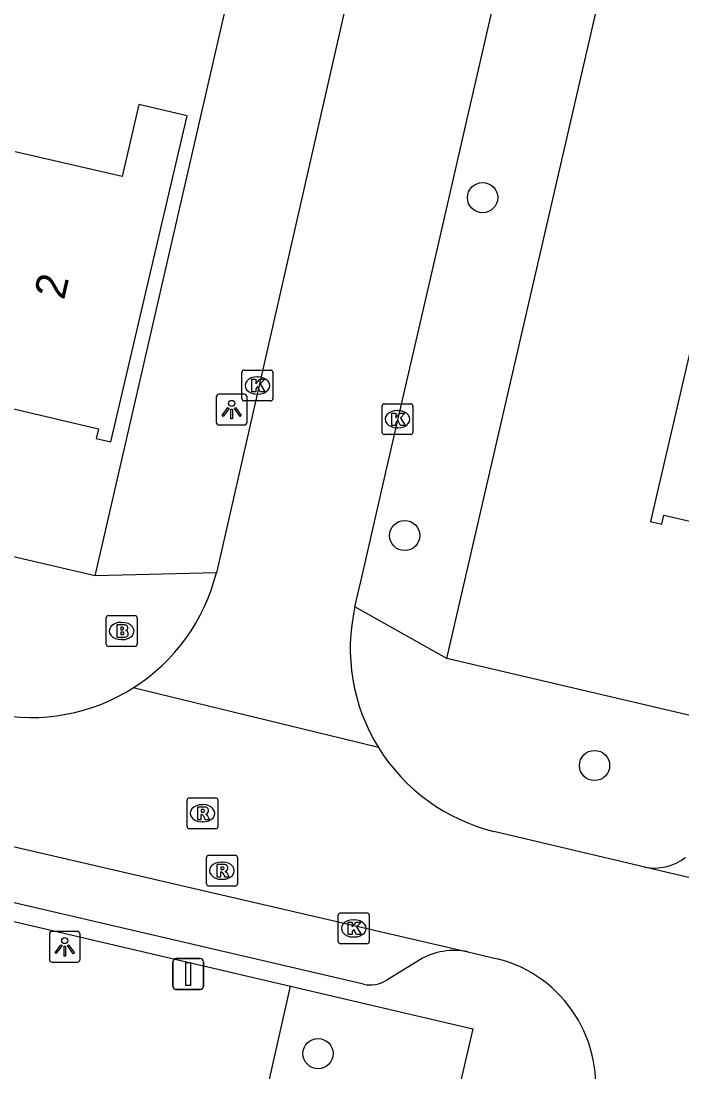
# Model space of a CAD drawing. Extents: x 163686 to 164493, y 382719 to 383870.
# Drawn here: x 163892.2 to 163913.6, y 383333.93 to 383367.98 of the extents above; entities that cross this region are included whole.
import ezdxf

# ---------------------------------------------------------------- set-up
doc = ezdxf.new("R2010")
doc.units = 0
for name, color, linetype in [('IMGEO_Boom', 7, 'Continuous'), ('IMGEO_Brandkraan', 7, 'Continuous'), ('IMGEO_Groenvoorziening', 7, 'Continuous'), ('IMGEO_Kolk', 7, 'Continuous'), ('IMGEO_Lichtpunt', 7, 'Continuous'), ('IMGEO_Pand', 7, 'Continuous'), ('IMGEO_Pand_nummerreeks', 7, 'Continuous'), ('IMGEO_Rijbaan_lokaal_open', 7, 'Continuous'), ('IMGEO_Rioolput', 7, 'Continuous'), ('IMGEO_Verkeersbordpaal', 7, 'Continuous'), ('IMGEO_Voetpad_open', 7, 'Continuous')]:
    doc.layers.add(name, color=color, linetype=linetype)

msp = doc.modelspace()

# ---------------------------------------------------------------- linework, layer by layer
at = {"layer": 'IMGEO_Boom'}
for centre in [(163907.144, 383362.255), (163904.622, 383351.31), (163910.77, 383343.861), (163901.817, 383334.529)]:
    msp.add_circle(centre, 0.489, dxfattribs=at)
at = {"layer": 'IMGEO_Brandkraan'}
for p, q in [((163894.955, 383347.792), (163894.955, 383348.644)), ((163895.03, 383348.718), (163895.882, 383348.718)), ((163895.956, 383348.644), (163895.956, 383347.792)), ((163895.443, 383348.498), (163895.468, 383348.498)), ((163895.466, 383347.938), (163895.441, 383347.938)), ((163895.882, 383347.718), (163895.03, 383347.718))]:
    msp.add_line(p, q, dxfattribs=at)
for points in [[(163894.955, 383347.792), (163894.955, 383348.644)], [(163895.03, 383348.718), (163895.882, 383348.718)], [(163895.956, 383348.644), (163895.956, 383347.792)], [(163895.303, 383348.418), (163895.303, 383348.018), (163895.516, 383348.018)], [(163895.534, 383348.418), (163895.303, 383348.418)], [(163895.482, 383348.337), (163895.428, 383348.337), (163895.428, 383348.261)], [(163895.428, 383348.261), (163895.481, 383348.261)], [(163895.49, 383348.185), (163895.428, 383348.185), (163895.428, 383348.104)], [(163895.428, 383348.104), (163895.49, 383348.104)], [(163895.882, 383347.718), (163895.03, 383347.718)]]:
    msp.add_lwpolyline(points, dxfattribs=at)
for centre, radius, start, end in [((163895.032, 383348.642), 0.0765, 91.552, 178.448), ((163895.032, 383348.642), 0.0765, 91.552, 178.448), ((163895.88, 383348.642), 0.0765, 1.552, 88.448), ((163895.88, 383348.642), 0.0765, 1.552, 88.448), ((163895.483, 383348.299), 0.0379, 267.8285, 90.9355), ((163895.538, 383348.273), 0.145, 59.4692, 91.5367), ((163895.563, 383348.32), 0.0922, 285.5137, 58.1501), ((163895.568, 383348.128), 0.105, 301.3115, 78.989), ((163895.491, 383348.144), 0.0404, 269.8759, 90.5077), ((163895.522, 383348.269), 0.251, 268.6676, 293.5347), ((163895.032, 383347.794), 0.0765, 181.552, 268.448), ((163895.032, 383347.794), 0.0765, 181.552, 268.448), ((163895.88, 383347.794), 0.0765, 271.552, 358.448), ((163895.88, 383347.794), 0.0765, 271.552, 358.448)]:
    msp.add_arc(centre, radius, start, end, dxfattribs=at)
for centre, major_axis, ratio, start_param, end_param in [((163895.442, 383348.218), (-0.387, 0.002), 0.722429, 4.712389, 7.853982), ((163895.467, 383348.218), (-0.39, 0.002), 0.717154, 1.570796, 4.712389)]:
    msp.add_ellipse(centre, major_axis=major_axis, ratio=ratio, start_param=start_param, end_param=end_param, dxfattribs=at)
at = {"layer": 'IMGEO_Groenvoorziening'}
msp.add_lwpolyline([(163898.763, 383327.134), (163900.929, 383336.712)], dxfattribs=at)
at = {"layer": 'IMGEO_Kolk'}
for p, q in [((163899.352, 383355.744), (163899.352, 383356.596)), ((163899.427, 383356.67), (163900.279, 383356.67)), ((163899.84, 383356.45), (163899.865, 383356.45)), ((163900.353, 383356.596), (163900.353, 383355.744)), ((163899.863, 383355.89), (163899.838, 383355.89)), ((163900.279, 383355.67), (163899.427, 383355.67)), ((163903.889, 383354.652), (163903.889, 383355.504)), ((163903.964, 383355.578), (163904.816, 383355.578)), ((163904.377, 383355.358), (163904.402, 383355.358)), ((163904.89, 383355.504), (163904.89, 383354.652)), ((163904.4, 383354.798), (163904.375, 383354.798)), ((163904.816, 383354.578), (163903.964, 383354.578)), ((163902.472, 383338.16), (163902.472, 383339.012)), ((163902.547, 383339.086), (163903.399, 383339.086)), ((163903.473, 383339.012), (163903.473, 383338.16)), ((163902.96, 383338.866), (163902.985, 383338.866)), ((163903.399, 383338.086), (163902.547, 383338.086)), ((163902.983, 383338.306), (163902.958, 383338.306))]:
    msp.add_line(p, q, dxfattribs=at)
for points in [[(163899.352, 383355.744), (163899.352, 383356.596)], [(163899.427, 383356.67), (163900.279, 383356.67)], [(163899.673, 383356.37), (163899.796, 383356.37), (163899.796, 383356.219), (163899.926, 383356.37), (163900.09, 383356.37), (163899.944, 383356.219), (163900.097, 383355.97), (163899.945, 383355.97), (163899.86, 383356.134), (163899.796, 383356.067), (163899.796, 383355.97), (163899.673, 383355.97), (163899.673, 383356.37)], [(163900.353, 383356.596), (163900.353, 383355.744)], [(163900.279, 383355.67), (163899.427, 383355.67)], [(163903.889, 383354.652), (163903.889, 383355.504)], [(163903.964, 383355.578), (163904.816, 383355.578)], [(163904.89, 383355.504), (163904.89, 383354.652)], [(163904.21, 383355.278), (163904.333, 383355.278), (163904.333, 383355.127), (163904.463, 383355.278), (163904.627, 383355.278), (163904.481, 383355.127), (163904.634, 383354.878), (163904.482, 383354.878), (163904.397, 383355.042), (163904.333, 383354.975), (163904.333, 383354.878), (163904.21, 383354.878), (163904.21, 383355.278)], [(163904.816, 383354.578), (163903.964, 383354.578)], [(163902.472, 383338.16), (163902.472, 383339.012)], [(163902.547, 383339.086), (163903.399, 383339.086)], [(163903.473, 383339.012), (163903.473, 383338.16)], [(163902.793, 383338.786), (163902.916, 383338.786), (163902.916, 383338.635), (163903.046, 383338.786), (163903.21, 383338.786), (163903.064, 383338.635), (163903.217, 383338.386), (163903.065, 383338.386), (163902.98, 383338.55), (163902.916, 383338.483), (163902.916, 383338.386), (163902.793, 383338.386), (163902.793, 383338.786)], [(163903.399, 383338.086), (163902.547, 383338.086)]]:
    msp.add_lwpolyline(points, dxfattribs=at)
for centre, start, end in [((163899.429, 383356.594), 91.552, 178.448), ((163899.429, 383356.594), 91.552, 178.448), ((163900.277, 383356.594), 1.552, 88.448), ((163900.277, 383356.594), 1.552, 88.448), ((163899.429, 383355.746), 181.552, 268.448), ((163899.429, 383355.746), 181.552, 268.448), ((163900.277, 383355.746), 271.552, 358.448), ((163900.277, 383355.746), 271.552, 358.448), ((163903.966, 383355.502), 91.552, 178.448), ((163903.966, 383355.502), 91.552, 178.448), ((163904.814, 383355.502), 1.552, 88.448), ((163904.814, 383355.502), 1.552, 88.448), ((163903.966, 383354.654), 181.552, 268.448), ((163903.966, 383354.654), 181.552, 268.448), ((163904.814, 383354.654), 271.552, 358.448), ((163904.814, 383354.654), 271.552, 358.448), ((163902.549, 383339.01), 91.552, 178.448), ((163902.549, 383339.01), 91.552, 178.448), ((163903.397, 383339.01), 1.552, 88.448), ((163903.397, 383339.01), 1.552, 88.448), ((163902.549, 383338.162), 181.552, 268.448), ((163902.549, 383338.162), 181.552, 268.448), ((163903.397, 383338.162), 271.552, 358.448), ((163903.397, 383338.162), 271.552, 358.448)]:
    msp.add_arc(centre, 0.0765, start, end, dxfattribs=at)
for centre, major_axis, ratio, start_param, end_param in [((163899.839, 383356.17), (-0.387, 0.002), 0.722429, 4.712389, 7.853982), ((163899.864, 383356.17), (-0.39, 0.002), 0.717154, 1.570796, 4.712389), ((163904.376, 383355.078), (-0.387, 0.002), 0.722429, 4.712389, 7.853982), ((163904.401, 383355.078), (-0.39, 0.002), 0.717154, 1.570796, 4.712389), ((163902.959, 383338.586), (-0.387, 0.002), 0.722429, 4.712389, 7.853982), ((163902.984, 383338.586), (-0.39, 0.002), 0.717154, 1.570796, 4.712389)]:
    msp.add_ellipse(centre, major_axis=major_axis, ratio=ratio, start_param=start_param, end_param=end_param, dxfattribs=at)
at = {"layer": 'IMGEO_Lichtpunt'}
for p, q in [((163898.52, 383355.792), (163898.52, 383354.985)), ((163898.52, 383355.792), (163898.52, 383354.985)), ((163899.422, 383355.887), (163898.614, 383355.887)), ((163899.422, 383355.887), (163898.614, 383355.887)), ((163899.516, 383354.985), (163899.516, 383355.792)), ((163899.516, 383354.985), (163899.516, 383355.792)), ((163898.614, 383354.891), (163899.422, 383354.891)), ((163898.614, 383354.891), (163899.422, 383354.891)), ((163893.115, 383338.393), (163893.115, 383337.586)), ((163893.115, 383338.393), (163893.115, 383337.586)), ((163894.017, 383338.488), (163893.209, 383338.488)), ((163894.017, 383338.488), (163893.209, 383338.488)), ((163894.111, 383337.586), (163894.111, 383338.393)), ((163894.111, 383337.586), (163894.111, 383338.393)), ((163893.209, 383337.492), (163894.017, 383337.492)), ((163893.209, 383337.492), (163894.017, 383337.492))]:
    msp.add_line(p, q, dxfattribs=at)
for points in [[(163898.894, 383355.456), (163898.933, 383355.428), (163898.745, 383355.166), (163898.707, 383355.193), (163898.894, 383355.456)], [(163898.996, 383355.408), (163899.043, 383355.408), (163899.043, 383355.086), (163898.996, 383355.086), (163898.996, 383355.408)], [(163899.106, 383355.428), (163899.144, 383355.455), (163899.331, 383355.193), (163899.292, 383355.165), (163899.106, 383355.428)], [(163893.489, 383338.057), (163893.528, 383338.029), (163893.34, 383337.767), (163893.302, 383337.794), (163893.489, 383338.057)], [(163893.591, 383338.009), (163893.638, 383338.009), (163893.638, 383337.687), (163893.591, 383337.687), (163893.591, 383338.009)], [(163893.701, 383338.029), (163893.739, 383338.056), (163893.926, 383337.794), (163893.887, 383337.766), (163893.701, 383338.029)]]:
    msp.add_lwpolyline(points, dxfattribs=at)
for centre in [(163899.019, 383355.59), (163893.614, 383338.191)]:
    msp.add_circle(centre, 0.0994, dxfattribs=at)
for centre, start, end in [((163898.614, 383355.792), 90, 180), ((163898.614, 383355.792), 90, 180), ((163899.422, 383355.792), 0, 90), ((163899.422, 383355.792), 0, 90), ((163898.614, 383354.985), 180, 270), ((163898.614, 383354.985), 180, 270), ((163899.422, 383354.985), 270, 0), ((163899.422, 383354.985), 270, 360), ((163893.209, 383338.393), 90, 180), ((163893.209, 383338.393), 90, 180), ((163894.017, 383338.393), 0, 90), ((163894.017, 383338.393), 0, 90), ((163893.209, 383337.586), 180, 270), ((163893.209, 383337.586), 180, 270), ((163894.017, 383337.586), 270, 0), ((163894.017, 383337.586), 270, 360)]:
    msp.add_arc(centre, 0.0946, start, end, dxfattribs=at)
at = {"layer": 'IMGEO_Pand'}
for points in [[(163890.16, 383355.832), (163894.71, 383354.77), (163894.636, 383354.452), (163895.107, 383354.342), (163897.574, 383364.908), (163896.016, 383365.272), (163895.47, 383362.935), (163892.005, 383363.742)], [(163915.07, 383362.459), (163912.585, 383351.763), (163912.947, 383351.679), (163913.015, 383351.973), (163921.455, 383350.012)]]:
    msp.add_lwpolyline(points, dxfattribs=at)
at = {"layer": 'IMGEO_Rijbaan_lokaal_open'}
for points in [[(163903.008, 383348.996), (163903.248, 383350.007), (163904.046, 383353.505), (163905.734, 383360.846), (163906.504, 383364.194), (163910.714, 383382.502), (163911.484, 383385.85), (163913.281, 383393.665), (163913.354, 383393.969)], [(163903.189, 383370.591), (163898.523, 383350.105)], [(163862.998, 383347.946), (163906.662, 383337.828)], [(163903.774, 383344.439), (163895.831, 383346.374)], [(163912.387, 383340.568), (163912.213, 383340.611), (163907.514, 383341.726)], [(163969.564, 383327.202), (163912.387, 383340.568)], [(163906.662, 383337.828), (163907.619, 383337.6)]]:
    msp.add_lwpolyline(points, dxfattribs=at)
for centre, radius, start, end in [((163892.522, 383351.598), 6.184, 302.3506, 346.0268), ((163908.961, 383347.654), 6.102, 167.293, 211.7906), ((163892.528, 383351.591), 6.175, 258.5988, 302.3406), ((163908.96, 383347.654), 6.102, 211.7946, 256.2911), ((163906.586, 383333.507), 4.222, 349.1935, 75.8384)]:
    msp.add_arc(centre, radius, start, end, dxfattribs=at)
at = {"layer": 'IMGEO_Rioolput'}
for p, q in [((163897.649, 383342.813), (163898.501, 383342.813)), ((163897.574, 383341.887), (163897.574, 383342.739)), ((163898.062, 383342.593), (163898.087, 383342.593)), ((163898.575, 383342.739), (163898.575, 383341.887)), ((163898.501, 383341.813), (163897.649, 383341.813)), ((163898.085, 383342.033), (163898.06, 383342.033)), ((163898.203, 383340.028), (163898.203, 383340.88)), ((163898.278, 383340.954), (163899.13, 383340.954)), ((163898.691, 383340.734), (163898.716, 383340.734)), ((163899.204, 383340.88), (163899.204, 383340.028)), ((163898.714, 383340.174), (163898.689, 383340.174)), ((163899.13, 383339.954), (163898.278, 383339.954))]:
    msp.add_line(p, q, dxfattribs=at)
for points in [[(163897.649, 383342.813), (163898.501, 383342.813)], [(163897.574, 383341.887), (163897.574, 383342.739)], [(163898.163, 383342.511), (163897.911, 383342.513), (163897.911, 383342.113)], [(163898.089, 383342.432), (163898.035, 383342.432), (163898.035, 383342.351)], [(163898.575, 383342.739), (163898.575, 383341.887)], [(163897.911, 383342.113), (163898.035, 383342.113), (163898.035, 383342.275), (163898.046, 383342.275)], [(163898.035, 383342.351), (163898.087, 383342.351)], [(163898.093, 383342.246), (163898.164, 383342.113), (163898.304, 383342.113), (163898.239, 383342.239)], [(163898.501, 383341.813), (163897.649, 383341.813)], [(163898.203, 383340.028), (163898.203, 383340.88)], [(163898.278, 383340.954), (163899.13, 383340.954)], [(163899.204, 383340.88), (163899.204, 383340.028)], [(163898.792, 383340.652), (163898.54, 383340.654), (163898.54, 383340.254)], [(163898.54, 383340.254), (163898.664, 383340.254), (163898.664, 383340.416), (163898.675, 383340.416)], [(163898.718, 383340.573), (163898.664, 383340.573), (163898.664, 383340.492)], [(163898.664, 383340.492), (163898.716, 383340.492)], [(163898.722, 383340.387), (163898.793, 383340.254), (163898.933, 383340.254), (163898.868, 383340.38)], [(163899.13, 383339.954), (163898.278, 383339.954)]]:
    msp.add_lwpolyline(points, dxfattribs=at)
for centre, radius, start, end in [((163897.651, 383342.737), 0.0765, 91.552, 178.448), ((163897.651, 383342.737), 0.0765, 91.552, 178.448), ((163898.499, 383342.737), 0.0765, 1.552, 88.448), ((163898.499, 383342.737), 0.0765, 1.552, 88.448), ((163898.095, 383342.336), 0.0964, 77.0061, 93.1865), ((163898.109, 383342.393), 0.0378, 276.6634, 79.6772), ((163898.162, 383342.401), 0.109, 350.3612, 89.416), ((163898.045, 383342.222), 0.0533, 26.0293, 88.6989), ((163898.071, 383342.54), 0.19, 274.7715, 282.9687), ((163898.16, 383342.401), 0.112, 277.5842, 350.9817), ((163898.144, 383342.186), 0.108, 29.5134, 73.7905), ((163897.651, 383341.889), 0.0765, 181.552, 268.448), ((163897.651, 383341.889), 0.0765, 181.552, 268.448), ((163898.499, 383341.889), 0.0765, 271.552, 358.448), ((163898.499, 383341.889), 0.0765, 271.552, 358.448), ((163898.28, 383340.878), 0.0765, 91.552, 178.448), ((163898.28, 383340.878), 0.0765, 91.552, 178.448), ((163899.128, 383340.878), 0.0765, 1.552, 88.448), ((163899.128, 383340.878), 0.0765, 1.552, 88.448), ((163898.674, 383340.363), 0.0533, 26.0293, 88.6989), ((163898.7, 383340.681), 0.19, 274.7715, 282.9687), ((163898.724, 383340.477), 0.0964, 77.0061, 93.1865), ((163898.738, 383340.534), 0.0378, 276.6634, 79.6772), ((163898.791, 383340.542), 0.109, 350.3612, 89.416), ((163898.789, 383340.542), 0.112, 277.5842, 350.9817), ((163898.773, 383340.327), 0.108, 29.5134, 73.7905), ((163898.28, 383340.03), 0.0765, 181.552, 268.448), ((163898.28, 383340.03), 0.0765, 181.552, 268.448), ((163899.128, 383340.03), 0.0765, 271.552, 358.448), ((163899.128, 383340.03), 0.0765, 271.552, 358.448)]:
    msp.add_arc(centre, radius, start, end, dxfattribs=at)
for centre, major_axis, ratio, start_param, end_param in [((163898.061, 383342.313), (-0.387, 0.002), 0.722429, 4.712389, 7.853982), ((163898.086, 383342.313), (-0.39, 0.002), 0.717154, 1.570796, 4.712389), ((163898.69, 383340.454), (-0.387, 0.002), 0.722429, 4.712389, 7.853982), ((163898.715, 383340.454), (-0.39, 0.002), 0.717154, 1.570796, 4.712389)]:
    msp.add_ellipse(centre, major_axis=major_axis, ratio=ratio, start_param=start_param, end_param=end_param, dxfattribs=at)
at = {"layer": 'IMGEO_Verkeersbordpaal'}
for p, q in [((163897.114, 383336.706), (163897.114, 383337.506)), ((163897.114, 383337.506), (163897.114, 383336.706)), ((163897.214, 383337.606), (163898.004, 383337.606)), ((163898.004, 383337.606), (163897.214, 383337.606)), ((163898.104, 383337.506), (163898.104, 383336.706)), ((163898.104, 383336.706), (163898.104, 383337.506)), ((163898.004, 383336.606), (163897.214, 383336.606)), ((163897.214, 383336.606), (163898.004, 383336.606))]:
    msp.add_line(p, q, dxfattribs=at)
msp.add_lwpolyline([(163897.534, 383337.481), (163897.684, 383337.481), (163897.684, 383336.731), (163897.534, 383336.731), (163897.534, 383337.481)], dxfattribs=at)
for centre, start, end in [((163897.214, 383337.506), 90, 180), ((163897.214, 383337.506), 90, 180), ((163898.004, 383337.506), 0, 90), ((163898.004, 383337.506), 360, 90), ((163897.214, 383336.706), 180, 270), ((163897.214, 383336.706), 180, 270), ((163898.004, 383336.706), 270, 0), ((163898.004, 383336.706), 270, 0)]:
    msp.add_arc(centre, 0.1, start, end, dxfattribs=at)
at = {"layer": 'IMGEO_Voetpad_open'}
for points in [[(163905.989, 383347.327), (163917.712, 383398.152)], [(163894.598, 383350.001), (163899.567, 383371.61), (163899.173, 383371.71)], [(163894.598, 383350.001), (163842.87, 383362.042)], [(163898.523, 383350.105), (163894.598, 383350.001)], [(163905.989, 383347.327), (163903.008, 383348.996)], [(163957.118, 383335.345), (163905.989, 383347.327)], [(163903.288, 383336.778), (163865.26, 383345.632)], [(163868.463, 383344.309), (163900.929, 383336.712)], [(163905.116, 383337.567), (163904.041, 383336.912)], [(163900.929, 383336.712), (163906.833, 383335.33), (163904.594, 383325.708)]]:
    msp.add_lwpolyline(points, dxfattribs=at)
for centre, radius, start, end in [((163912.698, 383342.215), 1.676, 259.3128, 307.3126), ((163906.228, 383335.687), 2.185, 78.5544, 120.6105), ((163903.501, 383337.765), 1.01, 257.8345, 302.3464)]:
    msp.add_arc(centre, radius, start, end, dxfattribs=at)

# ---------------------------------------------------------------- texts
at = {"layer": 'IMGEO_Pand_nummerreeks'}
msp.add_text('2', height=1, rotation=76.8577, dxfattribs=at).set_placement((163893.588, 383358.918))

doc.saveas('drawing.dxf')
